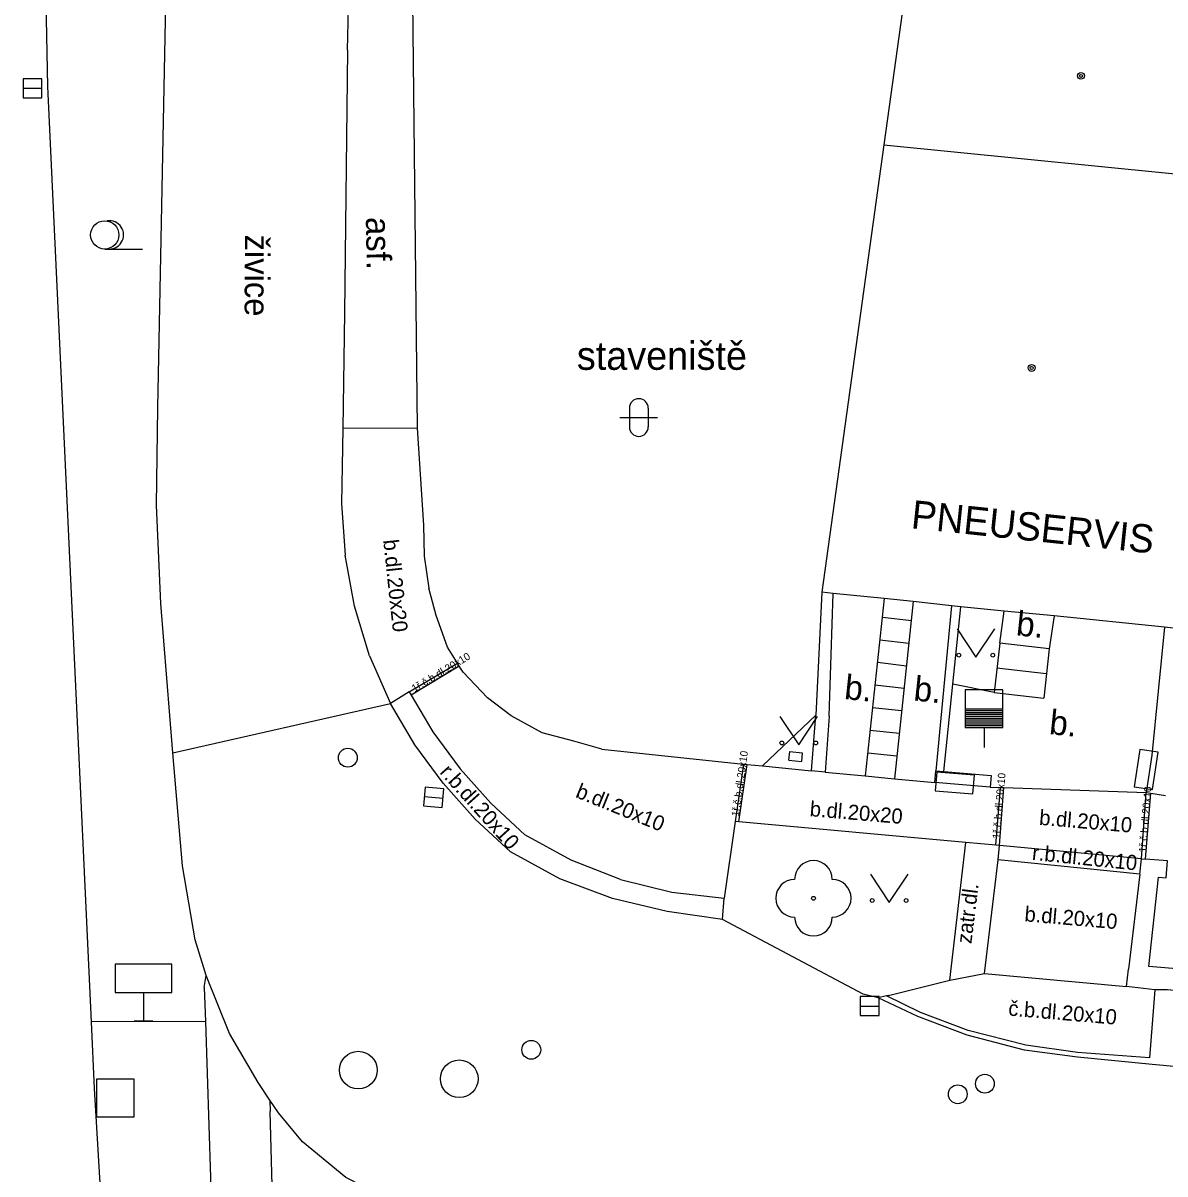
# Model space of a CAD drawing. Extents: x -596229 to -595156, y -1161237 to -1159376.
# Drawn here: x -595372.67 to -595342.36, y -1160954 to -1160923.46 of the extents above; entities that cross this region are included whole.
import ezdxf

# ---------------------------------------------------------------- set-up
doc = ezdxf.new("R2010")
doc.units = 0
for name, color, linetype in [('Level 22', 7, 'Continuous'), ('Level 24', 7, 'Continuous'), ('Level 26', 7, 'Continuous'), ('Level 27', 7, 'Continuous'), ('Level 28', 7, 'Continuous'), ('Level 31', 7, 'Continuous'), ('Level 34', 7, 'Continuous'), ('Level 36', 7, 'Continuous'), ('Level 39', 7, 'Continuous'), ('silnoproud - povrch.  znaky a  RIS  skut. velikost', 7, 'Continuous'), ('Specificka linie pasportu komunikaci', 7, 'Continuous'), ('TM - budovy zdene_ betonove - VP', 7, 'Continuous'), ('TM - chodniky - VP', 7, 'Continuous'), ('TM - hranice souvisleho porostu (skupiny stromu_ kere)', 7, 'Continuous'), ('TM - komunikace - VP', 7, 'Continuous'), ('TM - plot drateny_ kovovy - VP', 7, 'Continuous'), ('TM - plot zdeny_ ohradni zed - VP', 7, 'Continuous'), ('TM - podezdivka plotu - VP', 7, 'Continuous'), ('TM - popis objektu', 7, 'Continuous'), ('TM - popis povrchu', 7, 'Continuous'), ('TM - poznamka', 7, 'Continuous'), ('TM - rozhrani mezi zpev. plochami mezi sebou - VP', 7, 'Continuous'), ('TM - rozhrani ploch obecne - VP', 7, 'Continuous'), ('TM - schody - VP', 7, 'Continuous'), ('TM - vjezd na pozemek', 7, 'Continuous')]:
    doc.layers.add(name, color=color, linetype=linetype)

msp = doc.modelspace()

# ---------------------------------------------------------------- linework, layer by layer
at = {"layer": 'Level 22'}
msp.add_circle((-595351.69, -1160946.68), 0.05, dxfattribs=at)
for centre, start, end in [((-595351.69, -1160946.18), 0, 180), ((-595352.19, -1160946.68), 90, 270), ((-595351.19, -1160946.68), 270, 90), ((-595351.69, -1160947.18), 180, 0)]:
    msp.add_arc(centre, 0.5, start, end, dxfattribs=at)
at = {"layer": 'Level 24'}
for points in [[(-595343.032, -1160942.731), (-595343.182, -1160943.72), (-595342.688, -1160943.795), (-595342.538, -1160942.806)], [(-595348.457, -1160943.829), (-595347.46, -1160943.91), (-595347.419, -1160943.412), (-595348.416, -1160943.33)]]:
    msp.add_lwpolyline(points, close=True, dxfattribs=at)
at = {"layer": 'Level 26'}
msp.add_lwpolyline([(-595370.72, -1160952.48), (-595369.72, -1160952.48), (-595369.72, -1160951.48), (-595370.72, -1160951.48)], close=True, dxfattribs=at)
at = {"layer": 'Level 27'}
for p, q in [((-595372.67, -1160925.19), (-595372.17, -1160925.19)), ((-595362.019, -1160943.977), (-595361.521, -1160944.023)), ((-595350.45, -1160949.54), (-595349.95, -1160949.54))]:
    msp.add_line(p, q, dxfattribs=at)
for points in [[(-595372.67, -1160925.44), (-595372.17, -1160925.44), (-595372.17, -1160924.94), (-595372.67, -1160924.94)], [(-595362.042, -1160944.226), (-595361.544, -1160944.272), (-595361.498, -1160943.774), (-595361.996, -1160943.728)], [(-595350.45, -1160949.79), (-595349.95, -1160949.79), (-595349.95, -1160949.29), (-595350.45, -1160949.29)]]:
    msp.add_lwpolyline(points, close=True, dxfattribs=at)
for centre in [(-595363.77, -1160951.24), (-595361.09, -1160951.47)]:
    msp.add_circle(centre, 0.5, dxfattribs=at)
at = {"layer": 'Level 28'}
for p, q in [((-595347.66, -1160941.65), (-595346.66, -1160941.65)), ((-595347.66, -1160941.7), (-595346.66, -1160941.7)), ((-595347.66, -1160941.75), (-595346.66, -1160941.75)), ((-595347.66, -1160941.8), (-595346.66, -1160941.8)), ((-595347.66, -1160941.85), (-595346.66, -1160941.85)), ((-595347.66, -1160941.9), (-595346.66, -1160941.9)), ((-595347.66, -1160941.95), (-595346.66, -1160941.95)), ((-595347.66, -1160942), (-595346.66, -1160942)), ((-595347.66, -1160942.05), (-595346.66, -1160942.05)), ((-595347.66, -1160942.1), (-595346.66, -1160942.1)), ((-595347.16, -1160942.15), (-595347.16, -1160942.68))]:
    msp.add_line(p, q, dxfattribs=at)
msp.add_lwpolyline([(-595347.66, -1160942.15), (-595346.66, -1160942.15), (-595346.66, -1160941.15), (-595347.66, -1160941.15)], close=True, dxfattribs=at)
for centre in [(-595359.18, -1160950.7), (-595347.14, -1160951.6), (-595347.86, -1160951.88)]:
    msp.add_circle(centre, 0.25, dxfattribs=at)
at = {"layer": 'Level 31'}
msp.add_circle((-595364.05, -1160942.95), 0.25, dxfattribs=at)
at = {"layer": 'Level 34'}
for p, q in [((-595369.47, -1160949.18), (-595369.47, -1160949.93)), ((-595369.72, -1160949.93), (-595369.22, -1160949.93))]:
    msp.add_line(p, q, dxfattribs=at)
msp.add_lwpolyline([(-595370.22, -1160949.18), (-595368.72, -1160949.18), (-595368.72, -1160948.43), (-595370.22, -1160948.43)], close=True, dxfattribs=at)
at = {"layer": 'Level 36'}
for p, q in [((-595370.5, -1160929.455), (-595369.5, -1160929.455)), ((-595356.576, -1160933.676), (-595356.576, -1160934.176)), ((-595356.076, -1160933.676), (-595356.076, -1160934.176)), ((-595356.826, -1160933.926), (-595355.826, -1160933.926))]:
    msp.add_line(p, q, dxfattribs=at)
for points in [[(-595347.88, -1160939.53), (-595347.38, -1160940.28), (-595346.88, -1160939.53)], [(-595352.58, -1160941.86), (-595352.08, -1160942.61), (-595351.58, -1160941.86)], [(-595350.18, -1160946.04), (-595349.68, -1160946.79), (-595349.18, -1160946.04)]]:
    msp.add_lwpolyline(points, dxfattribs=at)
for centre, radius in [((-595370.5, -1160929.08), 0.375), ((-595347.83, -1160940.23), 0.05), ((-595346.931, -1160940.23), 0.05), ((-595352.53, -1160942.56), 0.05), ((-595351.631, -1160942.56), 0.05), ((-595350.13, -1160946.74), 0.05), ((-595349.231, -1160946.74), 0.05)]:
    msp.add_circle(centre, radius, dxfattribs=at)
for centre, radius, start, end in [((-595370.375, -1160929.08), 0.375, 260.4059, 99.5941), ((-595356.326, -1160933.676), 0.25, 0, 180), ((-595356.326, -1160934.176), 0.25, 180, 0)]:
    msp.add_arc(centre, radius, start, end, dxfattribs=at)
at = {"layer": 'Level 39'}
for centre, radius in [((-595344.59, -1160924.86), 0.09), ((-595344.59, -1160924.86), 0.0398), ((-595345.9, -1160932.61), 0.09), ((-595345.9, -1160932.61), 0.0398)]:
    msp.add_circle(centre, radius, dxfattribs=at)
at = {"layer": 'silnoproud - povrch.  znaky a  RIS  skut. velikost'}
for points in [[(-595352.34, -1160943.02), (-595352.32, -1160942.79), (-595351.99, -1160942.82), (-595352.01, -1160943.05)], [(-595352.34, -1160943.02), (-595352.01, -1160943.05)]]:
    msp.add_lwpolyline(points, dxfattribs=at)
at = {"layer": 'Specificka linie pasportu komunikaci'}
msp.add_lwpolyline([(-595368.69, -1160942.82), (-595362.92, -1160941.51)], dxfattribs=at)
at = {"layer": 'TM - budovy zdene_ betonove - VP'}
for points in [[(-595349.15, -1160921.84), (-595349.82, -1160926.69)], [(-595349.82, -1160926.69), (-595351.47, -1160938.56)], [(-595349.82, -1160926.69), (-595340.4, -1160927.63)], [(-595351.17, -1160938.59), (-595351.47, -1160938.56)], [(-595349.81, -1160938.73), (-595351.17, -1160938.59)], [(-595349.04, -1160938.81), (-595349.81, -1160938.73)], [(-595348.03, -1160938.92), (-595349.04, -1160938.81)], [(-595347.78, -1160938.95), (-595348.03, -1160938.92)], [(-595346.63, -1160939.06), (-595347.78, -1160938.95)], [(-595345.3, -1160939.19), (-595346.63, -1160939.06)], [(-595342.37, -1160939.49), (-595345.3, -1160939.19)], [(-595341.89, -1160939.54), (-595342.37, -1160939.49)]]:
    msp.add_lwpolyline(points, dxfattribs=at)
at = {"layer": 'TM - chodniky - VP'}
for points in [[(-595346.89, -1160941.22), (-595347.99, -1160941)], [(-595353.04, -1160943.17), (-595351.74, -1160943.3)], [(-595353.77, -1160944.64), (-595354.06, -1160946.68)], [(-595353.67, -1160944.65), (-595353.77, -1160944.64)], [(-595347.65, -1160945.2), (-595353.67, -1160944.65)], [(-595346.85, -1160945.27), (-595347.65, -1160945.2)], [(-595346.75, -1160945.28), (-595346.85, -1160945.27)], [(-595346.79, -1160945.66), (-595346.75, -1160945.28)], [(-595347.15, -1160948.68), (-595346.79, -1160945.66)], [(-595343.03, -1160946.04), (-595342.98, -1160945.63)], [(-595342.98, -1160945.63), (-595342.88, -1160945.64)], [(-595342.29, -1160945.69), (-595342.88, -1160945.64)], [(-595343.03, -1160946.04), (-595343.33, -1160948.56)], [(-595354.1, -1160947.24), (-595354.06, -1160946.68)], [(-595343.38, -1160949.02), (-595343.33, -1160948.56)], [(-595367.86, -1160949.05), (-595367.81, -1160948.73)], [(-595367.86, -1160949.05), (-595367.83, -1160949.95)], [(-595367.83, -1160949.95), (-595367.47, -1160960.99), (-595367.05, -1160974.96)], [(-595366.12, -1160952.04), (-595366.11, -1160952.34)], [(-595363.2, -1160959.43), (-595363.34, -1160959.42), (-595365.92, -1160959.2), (-595366.11, -1160952.34)]]:
    msp.add_lwpolyline(points, dxfattribs=at)
at = {"layer": 'TM - hranice souvisleho porostu (skupiny stromu_ kere)'}
msp.add_lwpolyline([(-595367.83, -1160949.95), (-595370.85, -1160949.96)], dxfattribs=at)
at = {"layer": 'TM - komunikace - VP'}
for points in [[(-595372.01, -1160925.14), (-595372.29, -1160910.77), (-595372.29, -1160901.18), (-595372.01, -1160886.81), (-595371.61, -1160868.12), (-595371.25, -1160851.99)], [(-595369.09, -1160933.67), (-595368.85, -1160921.59), (-595368.57, -1160905.64), (-595368.35, -1160886.98), (-595368.33, -1160884.54)], [(-595364.06, -1160924.18), (-595363.99, -1160921.2)], [(-595364.06, -1160924.18), (-595364.14, -1160931.15), (-595364.18, -1160934.22)], [(-595370.94, -1160948.07), (-595372.01, -1160925.14)], [(-595369.01, -1160938.86), (-595369.13, -1160936.25), (-595369.09, -1160933.67)], [(-595364.18, -1160934.22), (-595364.22, -1160936.21)], [(-595364.22, -1160936.21), (-595364.12, -1160937.58)], [(-595363.47, -1160940.25), (-595363.87, -1160938.93), (-595364.12, -1160937.58)], [(-595368.69, -1160942.82), (-595369.01, -1160938.86)], [(-595363.47, -1160940.25), (-595362.92, -1160941.51)], [(-595359.73, -1160945.45), (-595360.67, -1160944.58), (-595361.52, -1160943.63), (-595362.27, -1160942.61), (-595362.92, -1160941.51)], [(-595367.81, -1160948.73), (-595368.1, -1160947.78), (-595368.44, -1160945.82), (-595368.69, -1160942.82)], [(-595354.1, -1160947.24), (-595355.57, -1160947.03), (-595357.02, -1160946.69), (-595358.42, -1160946.16), (-595359.73, -1160945.45)], [(-595350.37, -1160949.22), (-595354.1, -1160947.24)], [(-595370.85, -1160949.96), (-595370.94, -1160948.07)], [(-595366.43, -1160951.57), (-595367.19, -1160950.27), (-595367.81, -1160948.73)], [(-595349.7, -1160949.26), (-595348.07, -1160948.85)], [(-595348.07, -1160948.85), (-595347.15, -1160948.68)], [(-595347.15, -1160948.68), (-595343.38, -1160949.02)], [(-595349.97, -1160949.32), (-595350.37, -1160949.22)], [(-595349.75, -1160949.27), (-595349.97, -1160949.32)], [(-595349.7, -1160949.26), (-595349.75, -1160949.27)], [(-595342.63, -1160949.11), (-595343.38, -1160949.02)], [(-595340.83, -1160949.25), (-595342.29, -1160949.11), (-595342.63, -1160949.11)], [(-595370.07, -1160963.41), (-595370.77, -1160951.73), (-595370.85, -1160949.96)], [(-595366.12, -1160952.04), (-595366.43, -1160951.57)], [(-595365.89, -1160952.37), (-595366.12, -1160952.04)], [(-595363.65, -1160954.32), (-595364.1, -1160954.09), (-595365.25, -1160953.14), (-595365.89, -1160952.37)]]:
    msp.add_lwpolyline(points, dxfattribs=at)
at = {"layer": 'TM - plot drateny_ kovovy - VP'}
for points in [[(-595362.35, -1160921.25), (-595362.21, -1160934.21)], [(-595362.21, -1160934.21), (-595362.04, -1160936.78), (-595362.02, -1160937.6), (-595361.9, -1160938.45)], [(-595361.14, -1160940.44), (-595361.4, -1160940.02), (-595361.7, -1160939.18), (-595361.9, -1160938.45)], [(-595351.27, -1160941.85), (-595351.17, -1160938.59)], [(-595348.03, -1160938.92), (-595348.44, -1160943.3)], [(-595342.37, -1160939.49), (-595342.71, -1160942.88)], [(-595361.09, -1160940.52), (-595361.14, -1160940.44)], [(-595357.31, -1160942.72), (-595358.05, -1160942.51), (-595358.89, -1160942.29), (-595359.71, -1160941.84), (-595360.34, -1160941.36), (-595360.99, -1160940.68), (-595361.09, -1160940.52)], [(-595353.04, -1160943.17), (-595351.63, -1160941.82)], [(-595351.27, -1160941.85), (-595351.38, -1160943.33)], [(-595342.71, -1160942.88), (-595342.86, -1160943.87)]]:
    msp.add_lwpolyline(points, dxfattribs=at)
at = {"layer": 'TM - plot zdeny_ ohradni zed - VP'}
for points in [[(-595348.44, -1160943.3), (-595348.23, -1160943.32)], [(-595348.23, -1160943.32), (-595346.97, -1160943.42)]]:
    msp.add_lwpolyline(points, dxfattribs=at)
at = {"layer": 'TM - podezdivka plotu - VP'}
for points in [[(-595351.47, -1160938.56), (-595351.63, -1160941.82)], [(-595347.99, -1160941), (-595347.78, -1160938.95)], [(-595348.23, -1160943.32), (-595347.99, -1160941)], [(-595351.74, -1160943.3), (-595351.63, -1160941.82)], [(-595351.38, -1160943.33), (-595351.74, -1160943.3)], [(-595348.47, -1160943.61), (-595348.44, -1160943.3)], [(-595346.97, -1160943.42), (-595347, -1160943.73)], [(-595347, -1160943.73), (-595348.47, -1160943.61)], [(-595342.86, -1160943.87), (-595342.74, -1160943.89)], [(-595342.74, -1160943.89), (-595342.35, -1160943.95)]]:
    msp.add_lwpolyline(points, dxfattribs=at)
at = {"layer": 'TM - rozhrani mezi zpev. plochami mezi sebou - VP'}
for points in [[(-595362.21, -1160934.21), (-595364.18, -1160934.22)], [(-595362.42, -1160941.2), (-595361.14, -1160940.44)], [(-595361.09, -1160940.52), (-595362.37, -1160941.29)], [(-595362.42, -1160941.2), (-595362.92, -1160941.51)], [(-595362.42, -1160941.2), (-595362.37, -1160941.29)], [(-595362.37, -1160941.29), (-595361.79, -1160942.26)], [(-595361.79, -1160942.26), (-595361.07, -1160943.25)], [(-595353.55, -1160943.12), (-595353.77, -1160944.64)], [(-595353.67, -1160944.65), (-595353.45, -1160943.13)], [(-595361.07, -1160943.25), (-595360.25, -1160944.16), (-595359.35, -1160945)], [(-595346.85, -1160945.27), (-595346.73, -1160943.74)], [(-595346.75, -1160945.28), (-595346.64, -1160943.74)], [(-595342.98, -1160945.63), (-595342.86, -1160943.87)], [(-595342.88, -1160945.64), (-595342.74, -1160943.89)], [(-595356.81, -1160946.18), (-595358.12, -1160945.67), (-595359.35, -1160945)], [(-595342.98, -1160945.63), (-595346.75, -1160945.28)], [(-595343.03, -1160946.04), (-595346.79, -1160945.66)], [(-595356.81, -1160946.18), (-595355.45, -1160946.52)], [(-595355.45, -1160946.52), (-595354.06, -1160946.68)], [(-595346.05, -1160950.58), (-595347.58, -1160950.19), (-595348.85, -1160949.71), (-595349.75, -1160949.27)], [(-595342.63, -1160949.11), (-595342.77, -1160950.91)], [(-595342.77, -1160950.91), (-595344.68, -1160950.77), (-595346.05, -1160950.58)]]:
    msp.add_lwpolyline(points, dxfattribs=at)
at = {"layer": 'TM - rozhrani ploch obecne - VP'}
for points in [[(-595349.81, -1160938.73), (-595350.32, -1160943.43)], [(-595349.04, -1160938.81), (-595349.54, -1160943.51)], [(-595346.74, -1160939.91), (-595346.63, -1160939.06)], [(-595345.3, -1160939.19), (-595345.43, -1160940.06)], [(-595346.74, -1160939.91), (-595346.89, -1160941.22)], [(-595345.43, -1160940.06), (-595345.58, -1160941.37)], [(-595346.89, -1160941.22), (-595345.58, -1160941.37)], [(-595348.07, -1160948.85), (-595347.65, -1160945.2)], [(-595340.83, -1160949.25), (-595340.79, -1160948.66), (-595342.79, -1160948.49), (-595342.53, -1160946.12), (-595342.33, -1160946.14), (-595342.29, -1160945.69)], [(-595335.4, -1160951.76), (-595342.7, -1160951.09), (-595344.68, -1160950.9), (-595346.09, -1160950.71), (-595347.61, -1160950.31), (-595348.92, -1160949.82), (-595349.97, -1160949.32)]]:
    msp.add_lwpolyline(points, dxfattribs=at)
at = {"layer": 'TM - schody - VP'}
for points in [[(-595349.86, -1160939.22), (-595349.09, -1160939.31)], [(-595349.93, -1160939.82), (-595349.16, -1160939.91)], [(-595345.43, -1160940.06), (-595346.74, -1160939.91)], [(-595349.99, -1160940.42), (-595349.22, -1160940.51)], [(-595346.82, -1160940.57), (-595345.51, -1160940.72)], [(-595350.06, -1160941.02), (-595349.28, -1160941.11)], [(-595350.12, -1160941.62), (-595349.35, -1160941.7)], [(-595350.19, -1160942.22), (-595349.41, -1160942.3)], [(-595350.25, -1160942.82), (-595349.48, -1160942.9)]]:
    msp.add_lwpolyline(points, dxfattribs=at)
at = {"layer": 'TM - vjezd na pozemek'}
for points in [[(-595357.31, -1160942.72), (-595353.55, -1160943.12)], [(-595353.55, -1160943.12), (-595353.45, -1160943.13)], [(-595353.45, -1160943.13), (-595353.04, -1160943.17)], [(-595351.38, -1160943.33), (-595350.32, -1160943.43)], [(-595350.32, -1160943.43), (-595349.54, -1160943.51)], [(-595349.54, -1160943.51), (-595348.47, -1160943.61)], [(-595347, -1160943.73), (-595346.73, -1160943.74)], [(-595346.73, -1160943.74), (-595346.64, -1160943.74)], [(-595346.64, -1160943.74), (-595342.86, -1160943.87)]]:
    msp.add_lwpolyline(points, dxfattribs=at)

# ---------------------------------------------------------------- texts
at = {"layer": 'TM - popis objektu'}
msp.add_text('PNEUSERVIS', height=0.75, rotation=354, dxfattribs=at).set_placement((-595349.12, -1160936.86))
at = {"layer": 'TM - popis povrchu'}
for s, height, rotation, p in [('asf.', 0.65, 271, (-595363.57, -1160928.61)), ('živice', 0.65, 269.771, (-595366.78, -1160929.07)), ('b.dl.20x20', 0.4, 276.0501, (-595363.11, -1160937.18)), ('b.', 0.65, 354, (-595346.33, -1160939.7)), ('1ř.č.b.dl.20x10', 0.2, 31, (-595362.28, -1160941.22)), ('b.', 0.65, 354, (-595350.89, -1160941.39)), ('b.', 0.65, 354, (-595349.05, -1160941.43)), ('b.', 0.65, 354, (-595345.45, -1160942.32)), ('1ř.č.b.dl.20x10', 0.2, 82, (-595353.67, -1160944.52)), ('r.b.dl.20x10', 0.4, 312, (-595361.63, -1160943.35)), ('1ř.č.b.dl.20x10', 0.2, 85.1303, (-595346.74, -1160945.11)), ('b.dl.20x10', 0.4, 337.9207, (-595358.03, -1160943.99)), ('1ř.č.b.dl.20x10', 0.2, 85.1303, (-595342.86, -1160945.47)), ('b.dl.20x20', 0.4, 355.1303, (-595351.8, -1160944.5)), ('b.dl.20x10', 0.4, 355.1303, (-595345.71, -1160944.73)), ('r.b.dl.20x10', 0.4, 354.184, (-595345.9, -1160945.66)), ('zatr.dl.', 0.4, 83, (-595347.5, -1160947.9)), ('b.dl.20x10', 0.4, 355.1303, (-595346.1, -1160947.29)), ('č.b.dl.20x10', 0.4, 355.1303, (-595346.53, -1160949.79))]:
    msp.add_text(s, height=height, rotation=rotation, dxfattribs=at).set_placement(p)
at = {"layer": 'TM - poznamka'}
msp.add_text('staveniště', height=0.75, dxfattribs=at).set_placement((-595357.97, -1160932.66))

doc.saveas('drawing.dxf')
